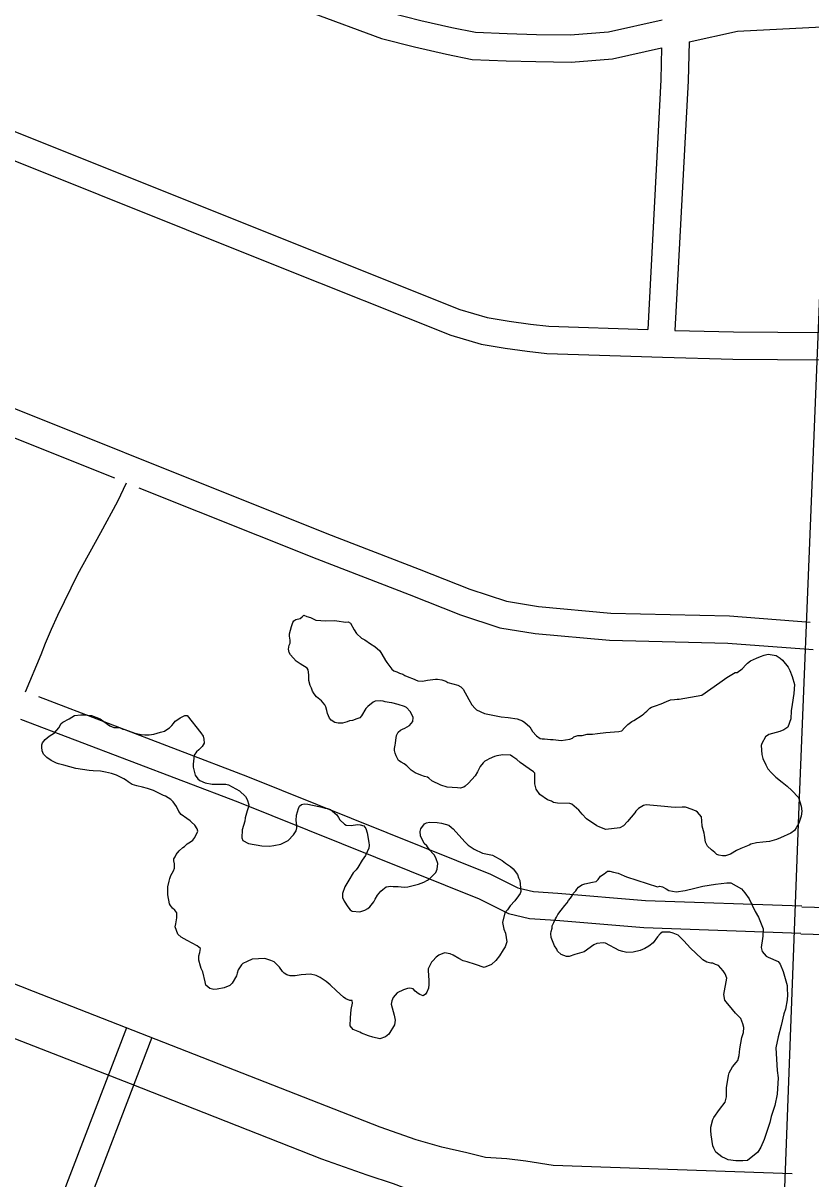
# Model space of a CAD drawing. Extents: x 3677843 to 3715951, y 511991 to 537744.
# Drawn here: x 3704677 to 3705544, y 519150 to 520422 of the extents above; entities that cross this region are included whole.
import ezdxf

# ---------------------------------------------------------------- set-up
doc = ezdxf.new("R2010")
doc.units = 0
doc.layers.add('V-ROAD-CNTR', color=7, linetype='Continuous')
doc.layers.add('V-SITE-VEGE', color=7, linetype='Continuous')

msp = doc.modelspace()

# ---------------------------------------------------------------- linework, layer by layer
at = {"layer": 'V-ROAD-CNTR'}
for points in [[(3705609.4, 521493.1), (3705559.3, 520267.3), (3705530.8, 519560), (3705487.9, 518416.9), (3705470, 517677.1)], [(3704214.5, 520741.7), (3704268.2, 520740.1), (3704307.2, 520737.7), (3704340.1, 520727.1), (3704390.3, 520709.8), (3704640.4, 520609.9), (3705004.6, 520461.5), (3705080.1, 520433.8), (3705114.6, 520424.8), (3705148.8, 520417.1), (3705174.8, 520411.9), (3705209.5, 520410.4), (3705241.8, 520409.6), (3705278.9, 520409), (3705321.2, 520412.4), (3705380.4, 520425.5)], [(3704213.5, 520711.7), (3704266.8, 520710.2), (3704301.6, 520708), (3704330.6, 520698.6), (3704379.9, 520681.7), (3704629.2, 520582.1), (3704993.8, 520433.6), (3705071.2, 520405.2), (3705107.5, 520395.7), (3705142.6, 520387.8), (3705171.2, 520382.1), (3705208.4, 520380.4), (3705241.1, 520379.6), (3705279.9, 520379), (3705325.6, 520382.7), (3705379.6, 520394.6)], [(3704205.2, 520442.7), (3704252.2, 520441.2), (3704281.4, 520440.9), (3704302.7, 520439.1), (3704333.1, 520431.7), (3704443.2, 520391.5), (3704672.9, 520300.4), (3704965.4, 520183.4), (3705157.3, 520106.8), (3705187.7, 520097.8), (3705211.9, 520093.8), (3705235.3, 520090.6), (3705255.4, 520088.3), (3705364.3, 520084.7)], [(3704204.1, 520412.7), (3704251.6, 520411.2), (3704280, 520410.9), (3704297.9, 520409.4), (3704324.4, 520402.9), (3704432.5, 520363.5), (3704661.8, 520272.5), (3704954.2, 520155.5), (3705147.5, 520078.5), (3705181, 520068.5), (3705207.4, 520064.1), (3705231.5, 520060.8), (3705253.1, 520058.3), (3705380.6, 520054.1), (3705458.2, 520052.1), (3705556.3, 520051.4)], [(3705409.8, 520401.3), (3705463.2, 520413), (3705570.4, 520418.5)], [(3705409.8, 520401.3), (3705408.7, 520358.3), (3705394.3, 520083.7)], [(3705379.6, 520394.6), (3705378.8, 520359.5), (3705364.3, 520084.7)], [(3704194.1, 520169.2), (3704253.1, 520156.1), (3704304.1, 520143.2), (3704398.7, 520105.4), (3704563.2, 520039.1), (3705011.1, 519860.3), (3705112.7, 519820.9), (3705168.5, 519798.9), (3705208.7, 519785.6), (3705244.2, 519779.8), (3705323.8, 519772.6), (3705454.2, 519769.4), (3705543.3, 519762.7)], [(3705523.4, 519155.2), (3705260.4, 519164.6), (3705230.1, 519169.1), (3705209.1, 519171.8), (3705185.8, 519173.2), (3705165, 519178.4), (3705137.5, 519184.6), (3705109.5, 519192.6), (3705069.7, 519206.6), (3704688.1, 519356.2), (3704081.1, 519595.4), (3703256.7, 519920.5), (3702731.1, 520128.9)], [(3704192.8, 520138.8), (3704246.2, 520127), (3704294.8, 520114.6), (3704387.6, 520077.6), (3704552, 520011.2), (3704777.3, 519921.3)], [(3705394.3, 520083.8), (3705458.7, 520082.1), (3705556.5, 520081.4)], [(3702828.6, 520029.9), (3702964.1, 519973.7), (3703176.7, 519887.8), (3703566.2, 519741.3), (3703811.2, 519636.7), (3703841.4, 519625.2), (3703882, 519613.2), (3703926.7, 519594.9), (3704006.1, 519564.1), (3704335.2, 519433.3), (3704794.4, 519254.7), (3705005, 519171.7), (3705055, 519154.1), (3705084, 519144.7), (3705116.1, 519132.4), (3705142.4, 519125), (3705173.1, 519120.5), (3705196.9, 519116.5), (3705239.3, 519112.9), (3705294.6, 519107.1), (3705342, 519104.2), (3705412.9, 519103.8), (3705521.3, 519097.5)], [(3704701.4, 519739.5), (3704708, 519754.9), (3704714.9, 519770.2), (3704722, 519785.4), (3704729.4, 519800.4), (3704737, 519815.3), (3704762, 519861.1), (3704780.9, 519895.6), (3704790.4, 519916.1)], [(3704804, 519910.6), (3705000.1, 519832.4), (3705101.8, 519792.9), (3705158.2, 519770.7), (3705201.6, 519756.3), (3705240.5, 519750), (3705322.1, 519742.7), (3705452.7, 519739.4), (3705546.4, 519732.4)], [(3704679.3, 519686), (3704696.3, 519727.1), (3704701.4, 519739.5)], [(3704693.5, 519680.6), (3704923.8, 519592.8), (3705191.1, 519485.3), (3705221.2, 519470.1), (3705238.5, 519466.1), (3705265.2, 519464.4), (3705362, 519456.3), (3705534.1, 519450.3)], [(3704673.9, 519655.9), (3704912.9, 519564.9), (3705178.7, 519457.9), (3705210.9, 519441.7), (3705234.2, 519436.3), (3705263, 519434.5), (3705360.2, 519426.4), (3705533, 519420.3)], [(3705533.9, 519449.4), (3706014, 519436.6)], [(3705533.1, 519419.4), (3706013.5, 519406.6)], [(3704790.3, 519316), (3704707.5, 519099.9)], [(3704818.3, 519305.3), (3704735.7, 519089.7)]]:
    msp.add_lwpolyline(points, dxfattribs=at)
at = {"layer": 'V-SITE-VEGE'}
for points in [[(3704970.8, 519739.4), (3704970.5, 519742.8), (3704969.9, 519747.2), (3704969.9, 519749.8), (3704971.1, 519753.8), (3704972, 519757.9), (3704973.6, 519762.3), (3704974.7, 519764.1), (3704977, 519765.5), (3704981.5, 519766.5), (3704983.7, 519768.3), (3704985.6, 519770.1), (3704988.9, 519768.9), (3704992.9, 519767.7), (3704998.8, 519764.9), (3705009.9, 519763.9), (3705019.8, 519764.3), (3705022, 519763.9), (3705032, 519762.5), (3705034.6, 519762.8), (3705037.1, 519761.3), (3705041, 519754.2), (3705043.5, 519750), (3705049.3, 519745.1), (3705052.9, 519743.1), (3705059.1, 519738.9), (3705063.8, 519735.8), (3705069.2, 519731.2), (3705071.7, 519727.5), (3705075.6, 519720.3), (3705077, 519718.1), (3705082.7, 519710.9), (3705084.9, 519709), (3705088.2, 519707.8), (3705091.1, 519706.3), (3705094.8, 519705.4), (3705097, 519703.9), (3705101.3, 519701.9), (3705105.4, 519700.7), (3705111.2, 519698), (3705116.4, 519697.8), (3705122, 519698.8), (3705127.9, 519699.4), (3705130.5, 519700), (3705132.7, 519700), (3705137.5, 519699.1), (3705141.9, 519697.5), (3705144.4, 519696.3), (3705155.1, 519693.1), (3705158.7, 519691.5), (3705161.2, 519688.8), (3705167.2, 519677.6), (3705170.8, 519671.6), (3705174.3, 519667.4), (3705175.8, 519665.9), (3705184.5, 519662), (3705202.9, 519658.2), (3705210.7, 519657.6), (3705220.6, 519656.2), (3705226.5, 519653.8), (3705229, 519652.3), (3705234.4, 519647.3), (3705237.6, 519642.1), (3705241.9, 519637.5), (3705245.9, 519634.5), (3705248.1, 519634), (3705250.7, 519634.3), (3705257.3, 519633.4), (3705260.3, 519633.3), (3705266.2, 519632.8), (3705269.1, 519632.4), (3705278.4, 519633.6), (3705281.4, 519635), (3705282.9, 519636.4), (3705287.4, 519637.8), (3705292.2, 519638), (3705297.8, 519639.4), (3705303.7, 519639.2), (3705308.9, 519640.2), (3705318.2, 519641), (3705332.6, 519642.1), (3705335.9, 519642.8), (3705338.6, 519646.4), (3705342.4, 519650), (3705346.9, 519653.2), (3705349.2, 519654.2), (3705358.2, 519660.3), (3705360.1, 519661.7), (3705361.6, 519663.2), (3705363.5, 519664.6), (3705365, 519666), (3705366.6, 519667.8), (3705368.4, 519668.9), (3705372.9, 519670.6), (3705379.3, 519672.7), (3705384.9, 519675.1), (3705389.4, 519677.2), (3705393.8, 519677.4), (3705396.8, 519677.7), (3705399, 519677.7)], [(3705254.1, 519567), (3705245.7, 519572.7), (3705241.5, 519578.8), (3705240.1, 519584.7), (3705240.1, 519596.2), (3705238.6, 519597.7), (3705233.9, 519601.1), (3705223.8, 519608.1), (3705220.2, 519611.5), (3705215.8, 519614.2), (3705213.2, 519616.1), (3705204.8, 519616.7), (3705198.1, 519615.4), (3705195.8, 519614.7), (3705189.9, 519612.3), (3705187.2, 519610.5), (3705185, 519609.5), (3705183.1, 519607.7), (3705180, 519603.7), (3705176.9, 519597.9), (3705174.2, 519593.5), (3705167, 519585.2), (3705163.5, 519582), (3705161.7, 519580.9), (3705157.9, 519579.9), (3705155, 519580.3), (3705149.1, 519580.5), (3705143.6, 519581), (3705136.6, 519583.1), (3705126.8, 519588.1), (3705123.5, 519590.8), (3705121.7, 519592), (3705118.4, 519592.8), (3705114.7, 519594), (3705108.1, 519596.8), (3705103.8, 519599.5), (3705099.1, 519604.4), (3705096.2, 519606.7), (3705092.9, 519608.6), (3705090, 519610.2), (3705087.2, 519615.4), (3705086.2, 519618.4), (3705085.5, 519621.4), (3705085.6, 519623.6), (3705086.4, 519627.3), (3705086.5, 519629.5), (3705086.9, 519632.8), (3705087.8, 519638), (3705089.7, 519641.6), (3705092, 519643.8), (3705094.3, 519644.8), (3705096.9, 519645.8), (3705102.1, 519649), (3705105.6, 519653.4), (3705106.1, 519657.8), (3705104.7, 519660.8), (3705102.9, 519664.2), (3705098.6, 519668.7), (3705096.4, 519669.9), (3705089.4, 519671.9), (3705082.5, 519673.6), (3705079.5, 519674), (3705075.1, 519674.9), (3705072.9, 519675.7), (3705070.3, 519676.1), (3705064.4, 519675.5), (3705062.2, 519674.5), (3705056.1, 519669.9), (3705053.8, 519667.7), (3705049.2, 519659.3), (3705047.3, 519657.2), (3705043.9, 519656.1), (3705039.4, 519654.4), (3705036.1, 519653.8), (3705033.5, 519652.7), (3705028.3, 519651.4), (3705023.5, 519651.5), (3705019.8, 519652), (3705015.8, 519654.7), (3705014, 519656.9), (3705011.9, 519662.2), (3705010.9, 519665.2), (3705009.9, 519669.2), (3705008.9, 519671.5), (3705005.3, 519676), (3704999.8, 519680.2), (3704997, 519683.6), (3704995.2, 519686.6), (3704994.2, 519690), (3704992.8, 519693), (3704991.1, 519698.2), (3704991.3, 519704.5), (3704990.3, 519710.1), (3704989.2, 519711.9), (3704981.6, 519716.6), (3704977.2, 519719.7), (3704971.1, 519726.5), (3704969.7, 519729.1), (3704968.7, 519732.8), (3704969.6, 519737.2), (3704970.8, 519739.4)], [(3705399, 519677.7), (3705423.9, 519682.2), (3705443.8, 519696.1), (3705451.4, 519701.8), (3705460.8, 519707.1), (3705463, 519707), (3705468.3, 519711.3), (3705472.8, 519716), (3705474.3, 519717.4), (3705477.4, 519719.9), (3705484.1, 519723.1), (3705488.6, 519724.8), (3705492.7, 519726.2), (3705496.8, 519727.2), (3705505.6, 519725.8), (3705510.3, 519723.1), (3705512.9, 519720.8), (3705518.9, 519712.9), (3705520.7, 519709.5), (3705523.5, 519702.8), (3705525.8, 519693.9), (3705525.2, 519683.9), (3705523.4, 519672.1), (3705522.1, 519664.8), (3705521.9, 519656.3), (3705518.7, 519647.1), (3705514.1, 519643.9), (3705509.7, 519642.2), (3705497.7, 519638.8), (3705494, 519636.3), (3705490.1, 519629), (3705489.3, 519626.8), (3705489.8, 519616.8), (3705491.1, 519612.4), (3705494.3, 519605.6), (3705496.7, 519601.1), (3705500.7, 519596.6), (3705505.4, 519592), (3705512.2, 519586.3), (3705517.7, 519582.1), (3705523.1, 519577.1), (3705530.3, 519569.6), (3705533.3, 519560.2), (3705533.9, 519554.7), (3705533.4, 519549.1), (3705530.6, 519541.5), (3705527.9, 519536), (3705525.9, 519533.1), (3705521.8, 519530.2), (3705510.6, 519525), (3705506.1, 519523.3), (3705498.6, 519521.2), (3705491.2, 519520.3), (3705484.2, 519519.8), (3705477.9, 519518.1), (3705476, 519517), (3705466.7, 519513.6), (3705462.2, 519511.1), (3705455.4, 519507.2), (3705449.8, 519505.5), (3705446.8, 519505.3), (3705442.8, 519506.1), (3705440.6, 519506.9), (3705438.1, 519509.2), (3705434.5, 519511.9), (3705430.1, 519516.1), (3705428, 519520.5), (3705427.4, 519525.7), (3705426.8, 519528), (3705426.4, 519530.2), (3705424.4, 519538), (3705423.9, 519543.9), (3705423.6, 519548.4), (3705419.3, 519553.3), (3705417.5, 519554.5), (3705413.1, 519556.4), (3705406.1, 519558.8), (3705402.1, 519558.9), (3705395.4, 519558.7), (3705390.2, 519558.9), (3705382.9, 519559.5), (3705362.6, 519561.5), (3705359.6, 519560.8), (3705354, 519557.3), (3705351.3, 519554.4), (3705350.2, 519552.6), (3705342.1, 519543.2), (3705337.6, 519538.5), (3705333.8, 519536), (3705318.2, 519534.2), (3705311.7, 519537), (3705308.4, 519538.2), (3705296.8, 519546.2), (3705292.1, 519551.2), (3705288.5, 519555.7), (3705280.6, 519562.2), (3705278.4, 519563), (3705265.1, 519563.4), (3705260.7, 519564.2), (3705258.5, 519565.4), (3705254.1, 519567)], [(3704807.9, 519581.1), (3704801.7, 519582.4), (3704799.1, 519583.2), (3704796.6, 519583.7), (3704792.2, 519586.7), (3704790.4, 519588.3), (3704787.5, 519590.2), (3704779.5, 519594.1), (3704774, 519596.1), (3704767.3, 519597.4), (3704761.8, 519598.6), (3704753.7, 519598.9), (3704749.3, 519599.3), (3704734.6, 519601.6), (3704721.4, 519605.3), (3704715.5, 519606.5), (3704713.3, 519607.3), (3704707.4, 519610.4), (3704702.7, 519613.5), (3704699.1, 519617.3), (3704697.4, 519621.1), (3704697.1, 519625.1), (3704697.2, 519627.7), (3704698, 519629.9), (3704700.7, 519633.5), (3704705.2, 519637.1), (3704711.2, 519640.7), (3704715.8, 519646.4), (3704718.5, 519651.2), (3704720.4, 519652.6), (3704727.2, 519656.1), (3704733.2, 519659.7), (3704740.2, 519660.6), (3704744.3, 519660.5), (3704752, 519659.9), (3704761.5, 519656.3), (3704769.5, 519650.2), (3704772, 519648.6), (3704776.4, 519646.7), (3704782.7, 519646.5), (3704786.4, 519644.9), (3704788.6, 519644.5), (3704792.6, 519642.9)], [(3704792.6, 519642.9), (3704799.6, 519640.5), (3704806.5, 519638.8), (3704810.6, 519638.4), (3704815.4, 519638.6), (3704820.6, 519639.2), (3704828, 519641.6), (3704832.1, 519642.6), (3704835.9, 519645.1), (3704837.8, 519646.1), (3704840.4, 519648.7), (3704842.3, 519651.2), (3704843.9, 519653.7), (3704846.9, 519655.5), (3704849.5, 519657.3), (3704854.8, 519659.7), (3704857.4, 519660), (3704872.4, 519640.8), (3704874.9, 519637), (3704875.5, 519633.7), (3704876.1, 519629.2), (3704873.8, 519625.6), (3704870, 519622), (3704867.4, 519619.8), (3704865.1, 519616.2), (3704863.7, 519606.3), (3704864, 519602.9), (3704865.9, 519594), (3704868.8, 519590.2), (3704871, 519588.3), (3704877.2, 519585.6), (3704884.9, 519584.3), (3704891.9, 519584.1), (3704899.7, 519584.2), (3704902.6, 519583.4), (3704915, 519576.8), (3704921.5, 519570.7), (3704923.3, 519567.3), (3704925, 519561.4), (3704924.9, 519559.2), (3704923.3, 519554.8), (3704921.2, 519547.1), (3704920.8, 519543.4), (3704917.9, 519533.8), (3704917.3, 519525), (3704918.7, 519522.4), (3704924.9, 519518.9), (3704939.3, 519516.3), (3704947.8, 519516), (3704952.6, 519516.6), (3704960.4, 519518.3), (3704965.6, 519520.7), (3704968.3, 519522.1), (3704974.3, 519528.3), (3704977.4, 519533), (3704977.9, 519536.3), (3704977.9, 519538.9), (3704977.4, 519544.4), (3704977.5, 519550), (3704979.9, 519557.3), (3704981.1, 519559.9), (3704983, 519562), (3704986, 519562.7), (3704990, 519562.2), (3704995.2, 519561), (3705004, 519559.3), (3705009.1, 519558), (3705011.7, 519557.6), (3705015, 519556.4), (3705021.9, 519550.6), (3705024, 519547.6), (3705025.4, 519545), (3705030.5, 519540.4), (3705032.3, 519539.3), (3705037.8, 519538.8), (3705044.9, 519539.7), (3705047.8, 519539.6), (3705051.9, 519538.4), (3705054, 519535.4), (3705055.3, 519530.5), (3705057.3, 519520.1), (3705057.6, 519517.2), (3705057.1, 519513.8), (3705053.6, 519505.8), (3705050.1, 519500.7), (3705045.1, 519492.4), (3705043.2, 519489.8), (3705040.1, 519486.6), (3705035.1, 519478.6), (3705033.2, 519474.9), (3705030.8, 519471.3), (3705028.4, 519464), (3705028.3, 519459.5), (3705030, 519455.4), (3705034, 519449.4), (3705036.8, 519446), (3705039, 519444.5), (3705047.5, 519443.9), (3705052.7, 519445.6), (3705056.1, 519447.3), (3705058.3, 519449.1)], [(3705079.4, 519309.2), (3705075.6, 519306), (3705069.2, 519303.9), (3705061.5, 519305.6), (3705056.8, 519307.2), (3705049.1, 519310), (3705047.3, 519311.2), (3705039.9, 519314.3), (3705036.7, 519318.1), (3705037, 519327), (3705037.9, 519336.2), (3705039.2, 519343.2), (3705038.9, 519346.2), (3705036.4, 519346.2), (3705032, 519347.8), (3705029.4, 519349.7), (3705021.5, 519356.6), (3705014.6, 519363.4), (3705010.3, 519366.9), (3705003.8, 519371.5), (3704999.4, 519373.8), (3704993.1, 519375.1), (3704982.8, 519374.3), (3704976.1, 519373.3), (3704970.6, 519373.1), (3704966.9, 519374.3), (3704964, 519376.3), (3704962.2, 519378.2), (3704959, 519382.7), (3704952.9, 519388.7), (3704949.2, 519390.3), (3704942.6, 519392.4), (3704928.9, 519391.6), (3704923.3, 519389.2), (3704918.4, 519386.7), (3704916.9, 519385.3), (3704913.4, 519379.8), (3704912.2, 519376.2), (3704911.4, 519373.2), (3704906.8, 519365.2), (3704904.1, 519362.7), (3704897.8, 519359.9), (3704890.3, 519358.6), (3704886.6, 519358.4), (3704882.2, 519359.2), (3704877.9, 519363), (3704876.9, 519366.8), (3704874.6, 519377.5), (3704872.8, 519381.3), (3704871.8, 519383.9), (3704870.1, 519390.6), (3704869.9, 519395.4), (3704871.1, 519399.1), (3704871.9, 519403.5), (3704868.3, 519406.2), (3704857.4, 519412), (3704850.8, 519415.9), (3704846.9, 519419.3), (3704844.1, 519427.1), (3704844.6, 519430.5), (3704845.9, 519437.1), (3704846, 519442.6), (3704843.5, 519445.6), (3704841, 519447.9), (3704838.8, 519450.6), (3704837.8, 519452.5), (3704835.8, 519462.5), (3704836.1, 519471.3), (3704837.3, 519477.6), (3704838.1, 519480.5), (3704839.3, 519483.8), (3704842.1, 519488.9), (3704843.3, 519491.9), (3704843.4, 519496.7), (3704842.7, 519500), (3704842.4, 519502.2), (3704844, 519504.4), (3704845.1, 519507), (3704848.6, 519510.9), (3704852.4, 519514.5), (3704854.2, 519515.6), (3704857.3, 519518.5), (3704861, 519520.9), (3704863.3, 519522.7), (3704865.6, 519525.6), (3704869.1, 519532.6), (3704868.1, 519535.2), (3704865.6, 519539.3), (3704862, 519542.4), (3704860.5, 519543.9), (3704856.9, 519546.6), (3704850.7, 519550.8), (3704848.2, 519554.2), (3704845.4, 519559.8), (3704841.9, 519564.7), (3704839.4, 519567.4), (3704833.2, 519570.9), (3704831, 519571.7), (3704820, 519577.1), (3704813.4, 519579.5), (3704807.9, 519581.1)], [(3705058.3, 519449.1), (3705062.9, 519454.9), (3705064.1, 519457.8), (3705066.8, 519462.2), (3705070.6, 519466.5), (3705072.5, 519468.3), (3705076.3, 519471.2), (3705081.5, 519471.8), (3705084.1, 519471.7), (3705089.6, 519471.6), (3705096.2, 519470.7), (3705100.3, 519471.3), (3705103.3, 519472), (3705111.9, 519474.3), (3705117.8, 519476.4), (3705122, 519478.5), (3705124.2, 519479.9), (3705131.1, 519487.1), (3705132.6, 519490.8), (3705133.2, 519497), (3705131.5, 519502.2), (3705129.4, 519506), (3705127.9, 519507.9), (3705124.3, 519511.7), (3705121.1, 519516.2), (3705118.2, 519518.9), (3705114, 519527.5), (3705113.8, 519532.3), (3705114.6, 519534.9), (3705118.5, 519540.7), (3705120.7, 519541.7), (3705124, 519542.4), (3705132.5, 519542.1), (3705137.3, 519541.3), (3705145.4, 519539.2), (3705148.3, 519536.5), (3705150.1, 519535), (3705163, 519520.6), (3705166.6, 519517.2), (3705173.1, 519512.6), (3705182.3, 519508.3), (3705193.3, 519506.1), (3705203.9, 519500.3), (3705207.9, 519497.2), (3705213.3, 519493.8), (3705216.2, 519491.1), (3705220.8, 519484.7), (3705222.2, 519481.3), (3705223.6, 519478.3), (3705224.8, 519466.1), (3705224, 519463.9), (3705222, 519461.4), (3705218.2, 519455.9), (3705212.9, 519450.2), (3705209.8, 519445.8), (3705207.1, 519442.6), (3705204.6, 519431.9), (3705205.9, 519424.8), (3705207.6, 519420.4), (3705209.2, 519410.7), (3705207.2, 519405.2), (3705205.3, 519401.9), (3705201.1, 519395.4), (3705197.2, 519390.3), (3705192.3, 519385.7), (3705184.1, 519382.6), (3705174.6, 519385.8), (3705165.4, 519388.6), (3705161, 519389.8), (3705156.2, 519392.2), (3705150.1, 519396), (3705146.8, 519397.6), (3705140.5, 519398.5), (3705134.5, 519396.1), (3705131.5, 519393.9), (3705127.7, 519389.6), (3705126.2, 519388.2), (3705122.7, 519380.9), (3705122.6, 519377.5), (3705122.9, 519375), (3705123.4, 519366.8), (3705123.3, 519363.9), (3705122.9, 519359.8), (3705121.3, 519355.4), (3705119.7, 519353.2), (3705117.1, 519351.1), (3705113.4, 519352.7), (3705111.6, 519353.8), (3705108.3, 519356.5), (3705106.2, 519359.1), (3705102.5, 519359.6), (3705099.9, 519359.3), (3705095.4, 519357.9), (3705088.3, 519354.4), (3705084.1, 519349.4), (3705082.6, 519345.7), (3705081.7, 519342), (3705085.1, 519330.1), (3705086.4, 519324.6), (3705085.5, 519319.4), (3705079.4, 519309.2)], [(3705437.1, 519183.6), (3705436.1, 519186.2), (3705434.2, 519198.4), (3705433.9, 519202.9), (3705434, 519206.6), (3705436.1, 519215), (3705437.3, 519217.2), (3705443.4, 519226.3), (3705449.6, 519234.2), (3705451.2, 519240.1), (3705450.9, 519243.4), (3705451.1, 519250.5), (3705452.4, 519258.9), (3705453.3, 519263.7), (3705454.1, 519266.6), (3705457.6, 519273.2), (3705461.8, 519277.9), (3705463.4, 519280.1), (3705465, 519285.6), (3705465.9, 519292.9), (3705468.1, 519305.5), (3705469.7, 519311), (3705470.2, 519316.5), (3705469.2, 519320.6), (3705466.8, 519326.2), (3705461.1, 519332.3), (3705454.3, 519340.2), (3705452.1, 519342.8), (3705449.2, 519346.6), (3705448.3, 519352.6), (3705451.4, 519370.6), (3705449.6, 519375.4), (3705447.5, 519378.8), (3705442.1, 519384.5), (3705438.8, 519385.7), (3705435.9, 519387.3), (3705433.7, 519387.3), (3705429.3, 519388.2), (3705424.9, 519390.9), (3705423.5, 519392.4), (3705411.6, 519403.8), (3705404.1, 519411.8), (3705397.9, 519417.9), (3705392.4, 519420.2), (3705388.8, 519421.4), (3705380.3, 519421.3), (3705378, 519419.5), (3705375, 519416.3), (3705370.4, 519409.7), (3705365.4, 519405.8), (3705361.3, 519403.3), (3705356.1, 519401.2), (3705348.3, 519399.2), (3705341.2, 519399), (3705336.8, 519399.9), (3705332.8, 519401.1), (3705317.9, 519409.3), (3705315.3, 519409.7), (3705308.2, 519408.8), (3705304.9, 519407.4), (3705294.3, 519399.6), (3705283.9, 519396.9), (3705277.9, 519394.5), (3705275, 519394.5), (3705269.1, 519396.9), (3705265.1, 519400.3), (3705264.1, 519402.6), (3705261.6, 519406.4), (3705258.1, 519415.3), (3705257.5, 519419.8), (3705258, 519422), (3705259.2, 519425.6), (3705259.2, 519428.2), (3705260.8, 519431.9), (3705262.8, 519435.9), (3705263.9, 519437.7), (3705265.5, 519440.6), (3705268.9, 519445.7), (3705273.1, 519450.8), (3705275.8, 519453.7), (3705277, 519456.2), (3705279.3, 519458.7), (3705281.6, 519462), (3705282.7, 519464.2), (3705285, 519466.7), (3705286.2, 519468.5), (3705288.1, 519470.7), (3705291.9, 519473.6), (3705295.2, 519474.6), (3705303.4, 519476.2), (3705307.5, 519477.2), (3705309.8, 519479.4), (3705312.4, 519483), (3705316.2, 519485.5), (3705320, 519488.3), (3705322.6, 519488.3), (3705326.6, 519487.4), (3705331.7, 519486.2), (3705338.3, 519483.4), (3705340.9, 519482.2), (3705375, 519471.3)], [(3705375, 519471.3), (3705377.6, 519472), (3705380.5, 519471.2), (3705384.5, 519469.2), (3705387.4, 519467.3), (3705395.5, 519465.6), (3705405.5, 519467.2), (3705416.3, 519469.9), (3705425.2, 519471.8), (3705439, 519474), (3705451.6, 519475.6), (3705456, 519475.8), (3705467.7, 519469.2), (3705471.3, 519464.7), (3705475.9, 519457.9), (3705482.5, 519444.1), (3705486.4, 519438), (3705491.6, 519425), (3705491.1, 519416.8), (3705490.6, 519414.3), (3705489.2, 519404.3), (3705490.2, 519400.2), (3705494.9, 519394.9), (3705497.1, 519393.8), (3705508, 519389), (3705510.2, 519386), (3705513.3, 519378.2), (3705517.7, 519362.5), (3705518, 519358.8), (3705518.1, 519352.2), (3705518, 519347), (3705515.9, 519336.7), (3705514.3, 519331.6), (3705511.3, 519318.7), (3705508, 519306.2), (3705505.5, 519294.1), (3705507, 519268.9), (3705507.9, 519261.1), (3705506.7, 519243.1), (3705504.2, 519230.6), (3705500.1, 519218.5), (3705498.9, 519211.9), (3705496.4, 519204.2), (3705492.4, 519193.2), (3705488.9, 519184.8), (3705485.4, 519179.3), (3705474.1, 519170), (3705468.9, 519169.8), (3705461.5, 519169.6), (3705453, 519170.6), (3705450.1, 519172.1), (3705446.1, 519174.1), (3705439.2, 519179.1), (3705437.1, 519183.6)]]:
    msp.add_lwpolyline(points, dxfattribs=at)

doc.saveas('drawing.dxf')
